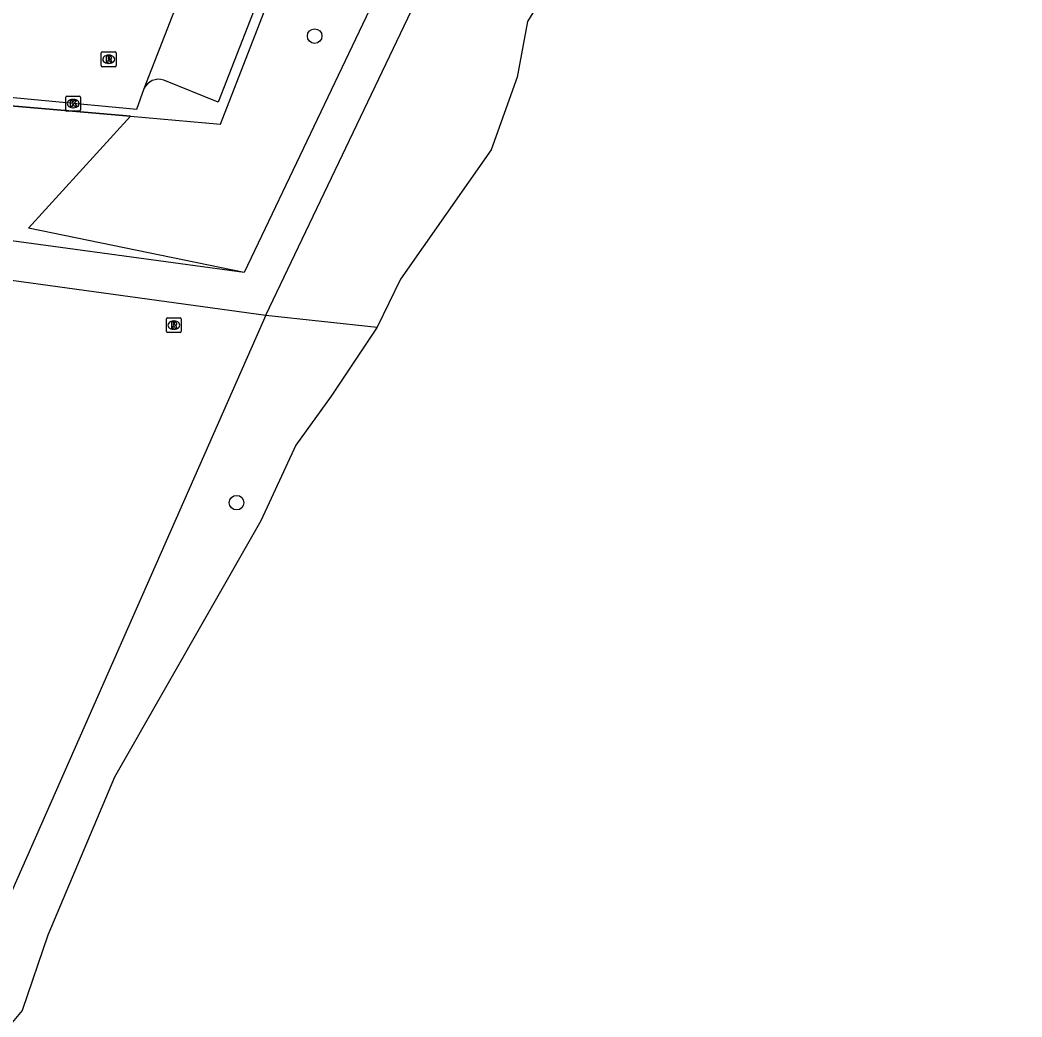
# Model space of a CAD drawing. Extents: x 161848 to 162726, y 385382 to 386521.
# Drawn here: x 162301.2 to 162368.5, y 386288 to 386355 of the extents above; entities that cross this region are included whole.
import ezdxf

# ---------------------------------------------------------------- set-up
doc = ezdxf.new("R2010")
doc.units = 0
for name, color, linetype in [('IMGEO_Boom', 7, 'Continuous'), ('IMGEO_Groenvoorziening', 7, 'Continuous'), ('IMGEO_Hek', 7, 'Continuous'), ('IMGEO_Kolk', 7, 'Continuous'), ('IMGEO_Parkeervlak_open', 7, 'Continuous'), ('IMGEO_Rietland', 7, 'Continuous'), ('IMGEO_Rijbaan_lokaal_open', 7, 'Continuous'), ('IMGEO_Rioolput', 7, 'Continuous'), ('IMGEO_Voetpad_halfverhard', 7, 'Continuous'), ('IMGEO_Waterloop', 7, 'Continuous')]:
    doc.layers.add(name, color=color, linetype=linetype)

msp = doc.modelspace()

# ---------------------------------------------------------------- linework, layer by layer
at = {"layer": 'IMGEO_Boom'}
for centre in [(162320.981, 386353.894), (162315.736, 386322.569)]:
    msp.add_circle(centre, 0.489, dxfattribs=at)
at = {"layer": 'IMGEO_Groenvoorziening'}
for points in [[(162308.605, 386348.513), (162314.648, 386347.993), (162331.162, 386390.434), (162336.508, 386447.22), (162320.167, 386448.885)], [(162308.605, 386348.513), (162296.647, 386349.542)], [(162316.242, 386338.016), (162301.758, 386340.996), (162308.605, 386348.513)]]:
    msp.add_lwpolyline(points, dxfattribs=at)
at = {"layer": 'IMGEO_Hek'}
for points in [[(162308.605, 386348.513), (162314.648, 386347.993), (162331.162, 386390.434), (162336.508, 386447.22), (162320.167, 386448.885)], [(162296.647, 386349.542), (162308.605, 386348.513)]]:
    msp.add_lwpolyline(points, dxfattribs=at)
at = {"layer": 'IMGEO_Kolk'}
for p, q in [((162304.261, 386348.94), (162304.261, 386349.792)), ((162304.336, 386349.866), (162305.188, 386349.866)), ((162304.749, 386349.646), (162304.774, 386349.646)), ((162305.262, 386349.792), (162305.262, 386348.94)), ((162305.188, 386348.866), (162304.336, 386348.866)), ((162304.772, 386349.086), (162304.747, 386349.086))]:
    msp.add_line(p, q, dxfattribs=at)
for points in [[(162304.261, 386348.94), (162304.261, 386349.792)], [(162304.336, 386349.866), (162305.188, 386349.866)], [(162304.582, 386349.566), (162304.705, 386349.566), (162304.705, 386349.415), (162304.835, 386349.566), (162304.999, 386349.566), (162304.853, 386349.415), (162305.006, 386349.166), (162304.854, 386349.166), (162304.769, 386349.33), (162304.705, 386349.263), (162304.705, 386349.166), (162304.582, 386349.166), (162304.582, 386349.566)], [(162305.262, 386349.792), (162305.262, 386348.94)], [(162305.188, 386348.866), (162304.336, 386348.866)]]:
    msp.add_lwpolyline(points, dxfattribs=at)
for centre, start, end in [((162304.338, 386349.79), 91.55205, 178.44795), ((162304.338, 386349.79), 91.55205, 178.44795), ((162305.186, 386349.79), 1.55205, 88.44795), ((162305.186, 386349.79), 1.55205, 88.44795), ((162304.338, 386348.942), 181.55205, 268.44795), ((162304.338, 386348.942), 181.55205, 268.44795), ((162305.186, 386348.942), 271.55205, 358.44795), ((162305.186, 386348.942), 271.55205, 358.44795)]:
    msp.add_arc(centre, 0.0765, start, end, dxfattribs=at)
for centre, major_axis, ratio, start_param, end_param in [((162304.748, 386349.366), (-0.387, 0.002), 0.722429, 4.712389, 7.853982), ((162304.773, 386349.366), (-0.39, 0.002), 0.717154, 1.570796, 4.712389)]:
    msp.add_ellipse(centre, major_axis=major_axis, ratio=ratio, start_param=start_param, end_param=end_param, dxfattribs=at)
at = {"layer": 'IMGEO_Parkeervlak_open'}
msp.add_lwpolyline([(162318.994, 386362.065), (162319.368, 386361.919), (162314.502, 386349.454), (162310.847, 386350.944)], dxfattribs=at)
msp.add_arc((162310.512, 386349.909), 1.088, 72.06596, 154.86449, dxfattribs=at)
at = {"layer": 'IMGEO_Rietland'}
for points in [[(162317.713, 386335.163), (162298.101, 386290.767), (162281.532, 386245.028), (162277.869, 386233.716), (162276.768, 386230.072), (162275.09, 386223.991), (162273.521, 386218.452), (162272.276, 386213.996), (162269.353, 386203.783), (162268.162, 386199.561), (162266.087, 386192.236), (162263.976, 386184.406), (162260.963, 386173.327), (162258.167, 386162.865)], [(162317.713, 386335.163), (162325.189, 386334.365)]]:
    msp.add_lwpolyline(points, dxfattribs=at)
at = {"layer": 'IMGEO_Rijbaan_lokaal_open'}
for points in [[(162309.527, 386350.371), (162325.778, 386392.073), (162325.863, 386392.965)], [(162296.708, 386350.154), (162309.036, 386348.986), (162309.527, 386350.371)]]:
    msp.add_lwpolyline(points, dxfattribs=at)
at = {"layer": 'IMGEO_Rioolput'}
for p, q in [((162306.653, 386351.913), (162306.653, 386352.765)), ((162306.728, 386352.839), (162307.58, 386352.839)), ((162307.654, 386352.765), (162307.654, 386351.913)), ((162307.164, 386352.059), (162307.139, 386352.059)), ((162307.141, 386352.619), (162307.166, 386352.619)), ((162307.58, 386351.839), (162306.728, 386351.839)), ((162311.025, 386334.065), (162311.025, 386334.917)), ((162311.1, 386334.991), (162311.952, 386334.991)), ((162311.513, 386334.771), (162311.538, 386334.771)), ((162312.026, 386334.917), (162312.026, 386334.065)), ((162311.952, 386333.991), (162311.1, 386333.991)), ((162311.536, 386334.211), (162311.511, 386334.211))]:
    msp.add_line(p, q, dxfattribs=at)
for points in [[(162306.653, 386351.913), (162306.653, 386352.765)], [(162306.728, 386352.839), (162307.58, 386352.839)], [(162307.654, 386352.765), (162307.654, 386351.913)], [(162307.242, 386352.537), (162306.99, 386352.539), (162306.99, 386352.139)], [(162306.99, 386352.139), (162307.114, 386352.139), (162307.114, 386352.301), (162307.125, 386352.301)], [(162307.168, 386352.458), (162307.114, 386352.458), (162307.114, 386352.377)], [(162307.114, 386352.377), (162307.166, 386352.377)], [(162307.172, 386352.272), (162307.243, 386352.139), (162307.383, 386352.139), (162307.318, 386352.265)], [(162307.58, 386351.839), (162306.728, 386351.839)], [(162311.025, 386334.065), (162311.025, 386334.917)], [(162311.1, 386334.991), (162311.952, 386334.991)], [(162311.614, 386334.689), (162311.362, 386334.691), (162311.362, 386334.291)], [(162311.54, 386334.61), (162311.486, 386334.61), (162311.486, 386334.529)], [(162312.026, 386334.917), (162312.026, 386334.065)], [(162311.952, 386333.991), (162311.1, 386333.991)], [(162311.362, 386334.291), (162311.486, 386334.291), (162311.486, 386334.453), (162311.497, 386334.453)], [(162311.486, 386334.529), (162311.538, 386334.529)], [(162311.544, 386334.424), (162311.615, 386334.291), (162311.755, 386334.291), (162311.69, 386334.417)]]:
    msp.add_lwpolyline(points, dxfattribs=at)
for centre, radius, start, end in [((162306.73, 386352.763), 0.0765, 91.55205, 178.44795), ((162306.73, 386352.763), 0.0765, 91.55205, 178.44795), ((162307.578, 386352.763), 0.0765, 1.55205, 88.44795), ((162307.578, 386352.763), 0.0765, 1.55205, 88.44795), ((162307.124, 386352.248), 0.0533, 26.02933, 88.69889), ((162307.15, 386352.566), 0.19, 274.7715, 282.96867), ((162307.174, 386352.362), 0.0964, 77.00612, 93.18647), ((162307.188, 386352.419), 0.0378, 276.66336, 79.67722), ((162307.241, 386352.427), 0.109, 350.36119, 89.41601), ((162307.239, 386352.427), 0.112, 277.58423, 350.98172), ((162307.223, 386352.212), 0.108, 29.51342, 73.79051), ((162306.73, 386351.915), 0.0765, 181.55205, 268.44795), ((162306.73, 386351.915), 0.0765, 181.55205, 268.44795), ((162307.578, 386351.915), 0.0765, 271.55205, 358.44795), ((162307.578, 386351.915), 0.0765, 271.55205, 358.44795), ((162311.102, 386334.915), 0.0765, 91.55205, 178.44795), ((162311.102, 386334.915), 0.0765, 91.55205, 178.44795), ((162311.546, 386334.514), 0.0964, 77.00612, 93.18647), ((162311.56, 386334.571), 0.0378, 276.66336, 79.67722), ((162311.613, 386334.579), 0.109, 350.36119, 89.41601), ((162311.611, 386334.579), 0.112, 277.58423, 350.98172), ((162311.95, 386334.915), 0.0765, 1.55205, 88.44795), ((162311.95, 386334.915), 0.0765, 1.55205, 88.44795), ((162311.102, 386334.067), 0.0765, 181.55205, 268.44795), ((162311.102, 386334.067), 0.0765, 181.55205, 268.44795), ((162311.496, 386334.4), 0.0533, 26.02933, 88.69889), ((162311.522, 386334.718), 0.19, 274.7715, 282.96867), ((162311.595, 386334.364), 0.108, 29.51342, 73.79051), ((162311.95, 386334.067), 0.0765, 271.55205, 358.44795), ((162311.95, 386334.067), 0.0765, 271.55205, 358.44795)]:
    msp.add_arc(centre, radius, start, end, dxfattribs=at)
for centre, major_axis, ratio, start_param, end_param in [((162307.14, 386352.339), (-0.387, 0.002), 0.722429, 4.712389, 7.853982), ((162307.165, 386352.339), (-0.39, 0.002), 0.717154, 1.570796, 4.712389), ((162311.512, 386334.491), (-0.387, 0.002), 0.722429, 4.712389, 7.853982), ((162311.537, 386334.491), (-0.39, 0.002), 0.717154, 1.570796, 4.712389)]:
    msp.add_ellipse(centre, major_axis=major_axis, ratio=ratio, start_param=start_param, end_param=end_param, dxfattribs=at)
at = {"layer": 'IMGEO_Voetpad_halfverhard'}
for points in [[(162317.713, 386335.163), (162328.224, 386357.179), (162349.647, 386398.105), (162353.449, 386407.279), (162355.727, 386417.426), (162356.942, 386426.15), (162357.333, 386427.485)], [(162343.484, 386390.287), (162342.56, 386388.408), (162340.178, 386384.385), (162332.565, 386370.033), (162325.605, 386357.642), (162316.242, 386338.016)], [(162316.242, 386338.016), (162295.819, 386340.795)], [(162292.79, 386338.592), (162317.713, 386335.163)]]:
    msp.add_lwpolyline(points, dxfattribs=at)
at = {"layer": 'IMGEO_Waterloop'}
for points in [[(162368.489, 386424.686), (162366.011, 386422.702), (162363.546, 386418.636), (162360.068, 386406.505), (162356.436, 386398.106), (162345.066, 386374.612), (162343.238, 386370.772), (162342.663, 386369.458), (162342.663, 386367.445), (162341.349, 386365.146), (162339.501, 386361.696), (162337.201, 386358.041), (162335.271, 386354.879), (162334.573, 386351.141), (162332.848, 386346.254), (162326.75, 386337.569), (162325.189, 386334.365)], [(162325.189, 386334.365), (162322.089, 386329.725), (162319.727, 386326.439), (162317.366, 386321.347), (162307.53, 386304.139), (162303.054, 386293.544), (162301.338, 386288.482), (162300.452, 386287.4), (162298.172, 386282.623), (162294.039, 386275.187), (162293.136, 386272.23), (162293.341, 386270.792), (162293.772, 386267.753), (162292.663, 386263.605), (162291.245, 386259.427), (162287.263, 386250.587), (162284.101, 386240.033), (162281.308, 386231.408), (162270.138, 386191.86), (162263.392, 386167.023), (162261.781, 386161.319)]]:
    msp.add_lwpolyline(points, dxfattribs=at)

doc.saveas('drawing.dxf')
